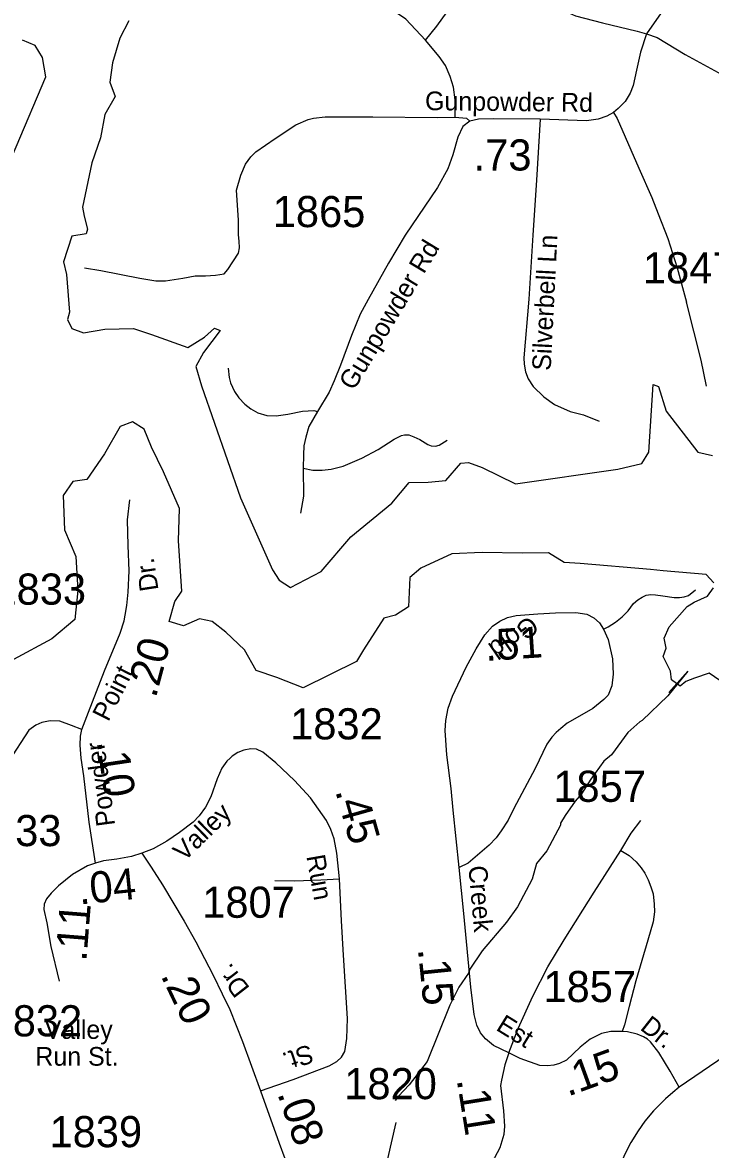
# Model space of a CAD drawing. Extents: x 1159738 to 1321356, y 736314 to 882035.
# Drawn here: x 1296317 to 1299081, y 746627 to 751151 of the extents above; entities that cross this region are included whole.
import ezdxf

# ---------------------------------------------------------------- set-up
doc = ezdxf.new("R2010")
doc.units = 0
for name, color, linetype in [('Exist Hydrographic Creek Double Shore', 7, 'Continuous'), ('Exist Hydrographic Misc Water Feature', 7, 'Continuous'), ('Exist Road Non-System Type 51', 7, 'Continuous'), ('Exist Road Non-System Type 51 Label', 7, 'Continuous'), ('Exist Road Secondary Mileage Hundredths English Label', 7, 'Continuous'), ('Exist Road Secondary Type 51 Attributed', 7, 'Continuous'), ('Exist Road Secondary Type 51 Label', 7, 'Continuous'), ('Exist Road Secondary Type 51 Number Label', 7, 'Continuous')]:
    doc.layers.add(name, color=color, linetype=linetype)

msp = doc.modelspace()

# ---------------------------------------------------------------- linework, layer by layer
at = {"layer": 'Exist Hydrographic Creek Double Shore'}
for points in [[(1296744.1, 751157.5), (1296708.4, 751088.3), (1296678.2, 750989.7), (1296667.2, 750912.5), (1296689.2, 750854), (1296648, 750782.1), (1296630, 750688.8), (1296595, 750587.8), (1296557.9, 750409.8), (1296564, 750373.5), (1296578.2, 750321.4), (1296572.9, 750303.7), (1296515.5, 750294), (1296482, 750190), (1296493.1, 750140.1), (1296506, 749988.8), (1296497.7, 749959), (1296515.2, 749922.8), (1296562.1, 749905.6), (1296648, 749920.8), (1296763.3, 749923.4), (1296834.7, 749899.5), (1296980.6, 749846.3), (1297047.6, 749887.9), (1297087.9, 749924.1), (1297110.7, 749914.7), (1297044, 749827), (1297012.7, 749769.8), (1297035.4, 749692.7), (1297192.4, 749243.1), (1297321.1, 748954.5), (1297348.5, 748912.4), (1297393.3, 748883.8)], [(1296171.1, 750371.5), (1296411, 750933.5), (1296397.8, 751011.2), (1296367.6, 751059.2), (1296316.8, 751080)], [(1297393.3, 748883.8), (1297516.1, 748947.7), (1297636, 749086.4), (1297800.6, 749221.5), (1297870.4, 749304.7), (1297946.8, 749306.1), (1298017.9, 749312.8), (1298078.2, 749382.6), (1298109.1, 749385.4), (1298162.8, 749365.1), (1298297.3, 749299.4), (1298708.6, 749358.6), (1298805.4, 749381.1), (1298833.4, 749426.3), (1298850.6, 749697.8), (1298872, 749690.2), (1298903.2, 749591.1), (1299029.2, 749426.3), (1299088.4, 749413.3)], [(1299093.8, 748902.1), (1299063.4, 748935.5), (1298890.2, 748950), (1298839.3, 748955.3), (1298557.6, 748979.5), (1298493.3, 748983.5), (1298430.2, 749022.4), (1298325.6, 749021.1), (1298163.3, 749023.8), (1298041.3, 749018.4), (1297916.6, 748960.7), (1297872.3, 748923.1), (1297866.9, 748805), (1297815.1, 748771.7), (1297768.2, 748759.6), (1297686.4, 748633.4), (1297658.2, 748586.5), (1297444, 748480.6), (1297338.1, 748522.2), (1297254.9, 748550.4), (1297209.3, 748633.6), (1297134.2, 748703.4), (1297079.2, 748746.3), (1297028.3, 748757.1), (1296963.9, 748728.9), (1296906.2, 748746.3), (1296929.2, 748827.6), (1296957.4, 748867.9), (1296943, 749070.8), (1296948, 749200.7), (1296883.1, 749347.8), (1296835, 749447.2), (1296806.1, 749518.2), (1296759.2, 749547.7), (1296709.5, 749528.9), (1296646.5, 749420.2), (1296575.4, 749316.9), (1296519.1, 749308.8), (1296480.2, 749252.5), (1296485.6, 749114.2), (1296531.2, 749008.2), (1296538.6, 748870.7), (1296527, 748754.1), (1296435.3, 748677.5), (1296281.1, 748594.3)], [(1299160.7, 748480.7), (1299074.9, 748539.6), (1299016, 748519.5), (1298982.1, 748506.3), (1298959.2, 748487.6), (1298924.6, 748511.9), (1298920.5, 748547.9), (1298890.7, 748605.9), (1298903.2, 748639.1), (1298894.2, 748680), (1298914.9, 748725.7), (1298986.9, 748807.5), (1299015.3, 748824.8), (1299068.6, 748848.4), (1299092.2, 748882.3)]]:
    msp.add_lwpolyline(points, dxfattribs=at)
at = {"layer": 'Exist Hydrographic Misc Water Feature'}
msp.add_lwpolyline([(1298913.1, 748461.8), (1298990.1, 748547.1), (1298909.4, 748448.1), (1298806.6, 748349.1), (1298796.4, 748343.4), (1298749.1, 748300.8), (1298682.5, 748210.8), (1298652.4, 748185.6), (1298599.7, 748113.2), (1298562, 748054.3), (1298537.1, 748025), (1298497.4, 747968.2), (1298478.6, 747936.8), (1298478.4, 747928.8), (1298423.4, 747826.4), (1298381.9, 747775.6), (1298364.1, 747712.1), (1298304.9, 747601.8), (1298261, 747539.1), (1298163.7, 747424), (1298113.6, 747351.4), (1298109.2, 747335.5), (1298070.3, 747278.4), (1298033.4, 747205.8), (1297942.9, 746980.4), (1297870.2, 746886.5), (1297826.8, 746841.8), (1297814.3, 746824.2)], dxfattribs=at)
at = {"layer": 'Exist Road Non-System Type 51'}
for points in [[(1297936.1, 751080.1), (1297856.6, 751165.5), (1297791.7, 751208.8), (1297712.9, 751248.7), (1297603, 751283.3), (1297537.2, 751299.8), (1297506.1, 751302.4), (1297444.6, 751298), (1297401.3, 751290.2), (1297321.3, 751274.7), (1297291, 751273), (1297252, 751277.3), (1297233.8, 751291.2), (1297238.2, 751326.7), (1297252.9, 751366.5), (1297274.5, 751405), (1297309.1, 751463.9), (1297314.3, 751487.3), (1297319.5, 751549.7)], [(1297936.1, 751080.1), (1297982, 751137.3), (1298022.7, 751194.4), (1298042.6, 751229.9), (1298050.4, 751255.1), (1298052.1, 751287.1), (1298049.5, 751318.7), (1298039.1, 751343.8), (1298024.4, 751364.6), (1298007.1, 751385.3), (1297975, 751409.6), (1297872, 751465.9), (1297687.7, 751569)], [(1298387.8, 751362.7), (1298382.8, 751320.5), (1298386.8, 751298.5), (1298391.8, 751273.4), (1298414.9, 751247.3), (1298452, 751219.2), (1298490.1, 751199.1), (1298538.2, 751178.1), (1298647.5, 751150), (1298786.8, 751116.9), (1298823.9, 751105.8)], [(1298823.9, 751105.8), (1298866, 751090.8), (1298979.3, 751022.6), (1299170.4, 750918.5), (1299211.5, 750890.4)], [(1298055.5, 750771.3), (1298054.7, 750840.6), (1298048.6, 750891.7), (1298034.8, 750934.2), (1298015.7, 750979.2), (1297990.6, 751015.6), (1297936.1, 751080.1)], [(1298690.4, 750790.6), (1298705.4, 750765.5), (1298792.6, 750566.8), (1298844.7, 750448.5), (1298870.7, 750383.8), (1298908.8, 750284.4), (1298946.9, 750166.1), (1298984.9, 750028.1)], [(1297184.1, 750299.3), (1297184.9, 750357.3), (1297177.1, 750477.7), (1297193.3, 750537.9), (1297213.2, 750582.1), (1297234, 750612.4), (1297254.8, 750632.3), (1297331.8, 750685.1), (1297415.5, 750741), (1297464, 750761.8), (1297485.6, 750767.9)], [(1297485.6, 750767.9), (1297532.2, 750773.1), (1297724.4, 750772.2), (1297982.3, 750770.5), (1298055.5, 750771.3)], [(1298055.5, 750771.3), (1298100.6, 750766.9), (1298113.7, 750755.9)], [(1298396.3, 750763.7), (1298381.6, 750519.1), (1298367.6, 750297.9), (1298350.9, 750040.9), (1298331.3, 749805.7), (1298332, 749780.3), (1298338.1, 749748.7), (1298348.9, 749720.4), (1298368.2, 749689.6), (1298410.8, 749648.1), (1298454.2, 749617.5), (1298516.6, 749589.2), (1298571.2, 749576.2), (1298633.6, 749551.5)], [(1296566, 750166.8), (1296631.8, 750156.4), (1296787.6, 750125.2), (1296852.5, 750114.8), (1296891.5, 750114.8), (1296960.7, 750125.2), (1297010.9, 750133.9), (1297051.6, 750133.9), (1297092.3, 750136.5), (1297126.9, 750142.5), (1297141.6, 750159.9), (1297184.9, 750225.7), (1297188.4, 750246.5), (1297186.7, 750273.3), (1297184.1, 750299.3)], [(1299064.6, 749692), (1299043.1, 749796.5), (1298984.9, 750028.1)], [(1297143.6, 749764.4), (1297146.8, 749726.2), (1297152.3, 749704.8), (1297168.2, 749670.6), (1297185.7, 749645.2), (1297209.5, 749619), (1297234.1, 749600), (1297262.6, 749584.1), (1297298.4, 749573.8), (1297336.5, 749573), (1297382.5, 749578.5), (1297442, 749591.2), (1297465, 749592.8), (1297487.2, 749594.4), (1297502.3, 749589.6)], [(1297444.9, 749362), (1297483.8, 749354.9), (1297521.1, 749354.1), (1297556.8, 749358.8), (1297605.2, 749370), (1297680.6, 749402.6), (1297745.6, 749436.8), (1297809.9, 749478.1), (1297839.3, 749493.1), (1297852, 749496.3), (1297869.4, 749496.3), (1297888.5, 749488.4), (1297913.1, 749477.3), (1297945.6, 749457.4), (1297959.1, 749451.8), (1297975.8, 749451.1), (1297990.1, 749454.2), (1298022.6, 749474.1)], [(1298651.3, 748716.5), (1298669.8, 748725.7), (1298699.6, 748743.8), (1298725.9, 748765.9), (1298750.1, 748790.2), (1298771.6, 748818.6), (1298788.9, 748833.8), (1298806.9, 748844.9), (1298822.8, 748851.8), (1298840.8, 748855.3), (1298860.2, 748853.9), (1298889.3, 748849.8), (1298934.3, 748843.5), (1298955.8, 748843.5), (1298974.5, 748845.6), (1298991.8, 748850.5), (1299020.9, 748873.3)], [(1298719.9, 747827.6), (1298761.7, 747896.9), (1298800.3, 747948.1)], [(1298270.6, 747014.6), (1298308.7, 747112.4), (1298367.3, 747242.8), (1298427.1, 747361), (1298493.2, 747468.3), (1298614, 747660.1), (1298719.9, 747827.6)], [(1298719.9, 747827.6), (1298753.6, 747807.7), (1298782.2, 747781.5), (1298801.6, 747757.8), (1298817.2, 747735.9), (1298830.3, 747709.7), (1298841.5, 747681.6), (1298850.8, 747653.5), (1298854.6, 747612.4), (1298855.8, 747581.5), (1298850.1, 747541.6), (1298828.9, 747467.9), (1298780.9, 747304), (1298753.5, 747200.7), (1298735.5, 747128), (1298726.1, 747100.1)], [(1297330.8, 747706.5), (1297410.9, 747705.3), (1297515.9, 747709.6), (1297591, 747713.8)]]:
    msp.add_lwpolyline(points, dxfattribs=at)
at = {"layer": 'Exist Road Secondary Type 51 Attributed'}
for points in [[(1298910.6, 751230.8), (1298823.9, 751105.8), (1298799.1, 751032.7), (1298784.1, 750959.9), (1298770.1, 750898.6), (1298757.6, 750867.5), (1298738.6, 750833.8), (1298710, 750806.1), (1298690.4, 750790.6), (1298664.2, 750775), (1298629.7, 750763.7), (1298582.1, 750756.8), (1298396.3, 750763.7), (1298210.6, 750764.2), (1298148.3, 750763.7), (1298113.7, 750755.9), (1298086, 750734.3), (1298066.2, 750691.1), (1298045.6, 750620.5), (1298025.5, 750563.4), (1297983.5, 750488.5), (1297853.7, 750297.9), (1297787.3, 750185.9), (1297705.3, 750040), (1297673.5, 749980.7), (1297638.6, 749895.1), (1297594.2, 749775.2), (1297568.6, 749712.4), (1297549, 749667.2), (1297502.3, 749589.6), (1297466.5, 749530.2), (1297454.6, 749487.3), (1297447.5, 749452.3), (1297445.9, 749415.8), (1297444.9, 749362), (1297445.9, 749249.4), (1297433.2, 749181.9)], [(1296555.6, 748312.8), (1296582.4, 748382.9), (1296646.2, 748549), (1296709.3, 748699.7), (1296725.1, 748749.9), (1296729.9, 748772.6), (1296735.4, 748810.3), (1296740.9, 748864.6), (1296745.1, 748950.2), (1296741.6, 749052.3), (1296738.9, 749154.4), (1296747.8, 749234.8)], [(1298026.4, 748398.7), (1298044.5, 748447.2), (1298099.3, 748563.2), (1298139, 748637.2), (1298173.9, 748693.4), (1298205.1, 748727.7), (1298234.4, 748748.3), (1298265.6, 748763.3), (1298299.9, 748770.2), (1298387.6, 748777)], [(1298387.6, 748777), (1298458.7, 748781.4), (1298539.7, 748783.3), (1298583.3, 748776.4), (1298612.7, 748760.8), (1298634.5, 748741.5), (1298651.3, 748716.5), (1298669.4, 748674.3), (1298686.9, 748596.3), (1298690.3, 748534.7), (1298684.4, 748488.6), (1298669.3, 748451.3), (1298652.6, 748433.1), (1298608.4, 748397.6), (1298544.8, 748360.8), (1298505.5, 748338.4), (1298479.4, 748317.3), (1298460.1, 748301.1), (1298443.2, 748281.8), (1298423.9, 748254.3), (1298376.6, 748157.1), (1298290.6, 747996.5), (1298267.6, 747949.1), (1298240.1, 747906), (1298219.5, 747878), (1298192.2, 747848.8), (1298107.5, 747775.9), (1298071.1, 747758.6)], [(1298071.1, 747758.6), (1298047.6, 747989.1), (1298038.9, 748076), (1298022.1, 748211.2), (1298015.2, 748308.5), (1298017.1, 748348.8), (1298026.4, 748398.7)], [(1296555.6, 748312.8), (1296514.3, 748329.3), (1296466.3, 748346.5), (1296427.7, 748347.5), (1296394.4, 748340.7), (1296370.4, 748330.8), (1296342.8, 748310.4), (1296260.6, 748185)], [(1296609.8, 747775.9), (1296584.7, 747940.7), (1296563.1, 748127.5), (1296552.2, 748197.7), (1296548.7, 748250.9), (1296549.4, 748286.7), (1296555.6, 748312.8)], [(1297537.7, 747947.2), (1297474.4, 748038.9), (1297409.8, 748107.9), (1297334.3, 748179.8), (1297282.1, 748222), (1297257.3, 748233.8), (1297233.7, 748235.7), (1297205.7, 748230.7), (1297182.1, 748221.4), (1297159.8, 748206.5), (1297150.5, 748198.4), (1297138.1, 748186.2), (1297118.2, 748157.6), (1297098.4, 748114.9), (1297073.6, 748042.9), (1297052.5, 748001.3), (1297026.7, 747966.3), (1297002.1, 747940.7), (1296947.8, 747899.1), (1296896.2, 747865.5), (1296841.6, 747833.5), (1296796.2, 747816.5)], [(1297273.2, 746862.9), (1297404.6, 746907.7), (1297548.7, 746962.7), (1297579.1, 746980.1), (1297598.3, 746997.5), (1297611.4, 747020.4), (1297620, 747073.1), (1297622.5, 747152.6), (1297605.8, 747407.4), (1297597.8, 747545.6), (1297591, 747713.8), (1297579.8, 747816.9), (1297568.7, 747874.7), (1297555.7, 747911.8), (1297537.7, 747947.2)], [(1296796.2, 747816.5), (1296754.7, 747802.7), (1296695.7, 747792.8), (1296642.9, 747785.3), (1296609.8, 747775.9)], [(1296796.2, 747816.5), (1296834.1, 747760), (1296879.3, 747688.9), (1296966.3, 747543.5), (1297012.7, 747460.6), (1297082.2, 747326.4), (1297118.8, 747251.3), (1297149.2, 747188.7), (1297201.2, 747060.9), (1297273.2, 746862.9)], [(1296609.8, 747775.9), (1296577.5, 747765.6), (1296517.7, 747730.6), (1296461.9, 747685.5), (1296432.1, 747656.5), (1296412.8, 747632.7), (1296404, 747612.3), (1296402.2, 747590.2), (1296414.5, 747537.4), (1296430.3, 747442.1), (1296464.5, 747302.5)], [(1298270.6, 747014.6), (1298208.9, 747044.6), (1298177, 747071.4), (1298156.5, 747095.7), (1298141.5, 747126.3), (1298131.7, 747168.4), (1298117.4, 747278.2), (1298090, 747574.2), (1298071.1, 747758.6)], [(1300161.4, 747700.5), (1300105.2, 747662.3), (1299913.9, 747531.2), (1299664.6, 747360.4), (1298955.3, 746877.5)], [(1298955.3, 746877.5), (1298918.7, 746941.1), (1298872.6, 747015.9), (1298839.5, 747059.6), (1298827.1, 747070.2), (1298811.5, 747078.9), (1298785.9, 747089.5), (1298747.9, 747098.9), (1298726.1, 747100.1), (1298680.5, 747100.8), (1298642.5, 747093.3), (1298597, 747070.2), (1298557.7, 747038.4), (1298501.8, 746986), (1298473.7, 746971.7), (1298451.3, 746965.4), (1298426.3, 746962.3), (1298395.1, 746964.2), (1298315.9, 746992.2), (1298270.6, 747014.6)], [(1298270.6, 747014.6), (1298254.4, 746967.2), (1298241.1, 746905.9), (1298237.5, 746883.8), (1298249.4, 746782.9), (1298253, 746721), (1298250.6, 746687), (1298235.1, 746633.2), (1298213.6, 746594), (1298189.7, 746556.4), (1298145.6, 746506.8)], [(1297273.2, 746862.9), (1297347.5, 746651.8), (1297416.7, 746467.7)], [(1298955.3, 746877.5), (1298929.5, 746856.3), (1298900.3, 746831.1), (1298851.2, 746782.6), (1298816.9, 746740.8), (1298790, 746702.4), (1298760.9, 746654.5), (1298739.7, 746613.8), (1298717.9, 746566.8), (1298693.9, 746508.4), (1298661.9, 746427.2), (1298614.4, 746303.8), (1298561.2, 746167.7), (1298523.5, 746076.7), (1298496.5, 746019.3), (1298449.1, 745939.5), (1298426.2, 745906.3), (1298399.9, 745869.1), (1298370.3, 745832.1), (1298349.1, 745805.8)]]:
    msp.add_lwpolyline(points, dxfattribs=at)
at = {"layer": 'Exist Road Secondary Type 51 Number Label'}
msp.add_line((1297754.6, 746460.8), (1297817.4, 746735.7), dxfattribs=at)

# ---------------------------------------------------------------- texts
at = {"layer": 'Exist Road Non-System Type 51 Label'}
msp.add_text('Silverbell Ln', height=75, rotation=87.1295, dxfattribs=at).set_placement((1298438.6, 749752.2))
at = {"layer": 'Exist Road Secondary Mileage Hundredths English Label'}
msp.add_text('.73', height=125, dxfattribs=at).set_placement((1298129.2, 750557.3))
for s, rotation, p in [('.51', 3.7851, (1298177.5, 748588)), ('.20', 74.9518, (1296852, 748436.2)), ('.10', 278.4136, (1296614.2, 748264.4)), ('.45', 285.699, (1297572.7, 748066.7)), ('.04', 5.6834, (1296546.3, 747610.4)), ('.11', 85.466, (1296573.2, 747380)), ('.15', 275.7798, (1297905, 747431.8)), ('.20', 295.4849, (1296870.8, 747325.8)), ('.15', 19.9944, (1298507.5, 746838.8)), ('.11', 279.1486, (1298060.9, 746907)), ('.08', 288.8965, (1297339.7, 746851.9))]:
    msp.add_text(s, height=125, rotation=rotation, dxfattribs=at).set_placement(p)
at = {"layer": 'Exist Road Secondary Type 51 Label'}
for s, rotation, p in [('Gunpowder Rd', 359.3974, (1297933.7, 750799.7)), ('Gunpowder Rd', 59.0032, (1297647.6, 749670.4)), ('Dr.', 98.7353, (1296863.7, 748873.9)), ('Gold ', 214.4951, (1298356.2, 748773)), ('Point', 63.1324, (1296661.2, 748341.5)), ('Powder', 97.5854, (1296689.3, 747929.2)), ('Valley', 44.3768, (1296966.4, 747780.2)), ('Run', 280.0853, (1297456.9, 747804.4)), ('Creek', 275.0361, (1298107.9, 747763.9)), ('Dr.', 127.9645, (1297232.8, 747275.3)), ('Est', 328.2671, (1298215.1, 747108.7)), ('Dr.', 321.7318, (1298794.3, 747110.7)), ('St.', 198.6884, (1297470, 747050.9))]:
    msp.add_text(s, height=75, rotation=rotation, dxfattribs=at).set_placement(p)
for s, p in [('Valley', (1296406.3, 747071.2)), ('Run St.', (1296368.4, 746963.4))]:
    msp.add_text(s, height=75, dxfattribs=at).set_placement(p)
at = {"layer": 'Exist Road Secondary Type 51 Number Label'}
for s, p in [('1865', (1297322.2, 750330)), ('1847', (1298809.4, 750104.1)), ('1833', (1296200.3, 748814.3)), ('1832', (1297392.2, 748273.4)), ('1857', (1298449.5, 748022.7)), ('1833', (1296101.7, 747844.9)), ('1807', (1297038.8, 747557.3)), ('1857', (1298409.6, 747218.8)), ('1832', (1296184.8, 747081.2)), ('1820', (1297609.6, 746829)), ('1839', (1296425.6, 746636.3))]:
    msp.add_text(s, height=125, dxfattribs=at).set_placement(p)

doc.saveas('drawing.dxf')
